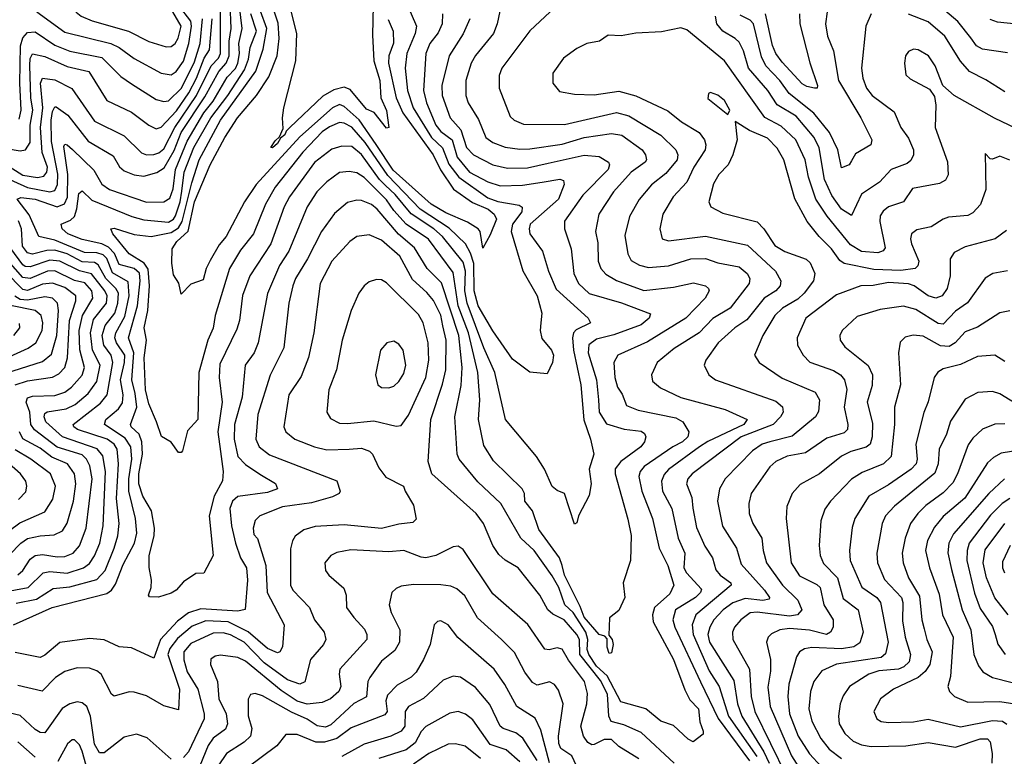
# Model space of a CAD drawing. Extents: x 1308313 to 1441400, y 959662 to 1036319.
# Tile 279 of 656: x 1347483 to 1351463, y 1003173 to 1006151. Entities that reach past the tile are written whole.
import ezdxf

# ---------------------------------------------------------------- set-up
doc = ezdxf.new("R2010")
doc.units = 0

msp = doc.modelspace()

# ---------------------------------------------------------------- linework, layer by layer
at = {"layer": '0CON10XD'}
for points in [[(1348075, 1006041.4), (1348095, 1006042.5), (1348111.4, 1006055), (1348123.9, 1006076.1), (1348135.6, 1006125), (1348082.6, 1006215), (1348078.6, 1006235), (1348084.5, 1006305), (1348077.4, 1006337.4), (1348065, 1006349.8), (1347985, 1006359.3), (1347895, 1006354.1), (1347851.4, 1006345), (1347805, 1006329), (1347765, 1006306.2), (1347717.1, 1006255), (1347703.3, 1006205), (1347711.8, 1006181.8), (1347731.5, 1006165), (1347776, 1006146), (1347922.2, 1006105), (1348005, 1006062.4), (1348075, 1006041.4)], [(1348972.3, 1006152.3), (1348992.3, 1006105), (1348993.5, 1006056.5), (1348975.2, 1006005), (1348973.2, 1005975), (1349004, 1005835), (1349030.9, 1005775), (1349154.5, 1005605), (1349183.8, 1005543.8), (1349236.7, 1005466.7), (1349312.8, 1005412.8), (1349376.1, 1005385), (1349400.5, 1005365), (1349410.8, 1005345), (1349385, 1005281.2), (1349355, 1005227.5), (1349344.4, 1005294.4), (1349336.2, 1005305), (1349292.8, 1005332.8), (1349205, 1005370.8), (1349146.7, 1005405), (1348992.3, 1005542.3), (1348923.7, 1005646.3), (1348855.7, 1005745.7), (1348795, 1005800.4), (1348775, 1005808.6), (1348746.7, 1005795), (1348615, 1005678.2), (1348438.1, 1005485), (1348391.7, 1005415), (1348317.5, 1005275), (1348288.8, 1005241.2), (1348252.5, 1005177.5), (1348236.6, 1005145), (1348225, 1005100), (1348175, 1005081.9), (1348135, 1005041.2), (1348126.4, 1005086.4), (1348105, 1005120), (1348097.3, 1005167.3), (1348099.2, 1005225), (1348117.8, 1005255), (1348163.4, 1005296.6), (1348189.5, 1005415), (1348253.4, 1005565), (1348311.6, 1005675), (1348362.7, 1005755), (1348440.6, 1005845), (1348489.3, 1005920.7), (1348523.2, 1006005), (1348531.9, 1006075), (1348527.7, 1006137.7), (1348470.3, 1006315)], [(1347385, 1005530.3), (1347515, 1005473.4), (1347605, 1005454.9), (1347625, 1005460), (1347635.5, 1005484.5), (1347636.8, 1005526.8), (1347611.9, 1005658.1), (1347609.8, 1005745), (1347615, 1005780), (1347625, 1005799.1), (1347630.9, 1005799.1), (1347676.9, 1005765), (1347759.9, 1005659.9), (1347861.2, 1005601.2), (1347885.9, 1005555.9), (1347905, 1005540), (1347945, 1005524.3), (1347985, 1005518.3), (1348037, 1005533), (1348067.4, 1005552.6), (1348107, 1005623), (1348135.5, 1005695), (1348230.9, 1005839.1), (1348287.7, 1005942.3), (1348317.8, 1005975), (1348329, 1006005), (1348329.4, 1006065), (1348338.2, 1006115), (1348333.6, 1006215)], [(1349435.4, 1006244.6), (1349412.7, 1006135), (1349398.4, 1006095), (1349325, 1006006.8), (1349307.5, 1005975), (1349286.6, 1005905), (1349285.8, 1005845), (1349295, 1005814.4), (1349337.5, 1005747.5), (1349366.9, 1005675), (1349395.2, 1005655.2), (1349445, 1005635.7), (1349505, 1005627.4), (1349545, 1005629.2), (1349675, 1005648.2), (1349765, 1005675.5), (1349875, 1005691.5), (1349916.2, 1005685), (1349998.8, 1005625), (1350012.3, 1005605), (1350016.2, 1005585), (1350011.1, 1005575), (1349955, 1005534.7), (1349882.4, 1005455), (1349824.1, 1005365), (1349810.9, 1005295), (1349819.4, 1005249.4), (1349821.6, 1005175), (1349832, 1005145), (1349851.9, 1005121.9), (1349895, 1005096.8), (1350005, 1005056.5), (1350125, 1005069.6), (1350206.9, 1005086.9), (1350255.2, 1005075.2), (1350267.3, 1005065), (1350269.1, 1005055), (1350253.8, 1005025), (1350175.7, 1004944.3), (1350020.5, 1004849.5), (1349900.5, 1004795), (1349884.7, 1004765), (1349888.4, 1004705), (1349898.8, 1004665), (1349917.9, 1004637.9), (1349935, 1004591.1), (1349982.8, 1004572.8), (1350135, 1004542.1), (1350162.7, 1004525), (1350187.5, 1004485), (1350183.3, 1004465), (1350161.3, 1004445), (1350122.8, 1004425), (1350007.2, 1004345), (1349991.2, 1004325), (1349985.7, 1004304.3), (1349997.6, 1004245), (1350040.4, 1004135), (1350067.6, 1004015), (1350103, 1003945), (1350126.8, 1003865), (1350110.3, 1003829.7), (1350048.4, 1003775), (1350040.2, 1003745), (1350043.2, 1003716.8), (1350125.3, 1003565), (1350171.6, 1003441.6), (1350191, 1003401), (1350226.2, 1003365), (1350232.1, 1003312.1), (1350245.6, 1003274.4), (1350245, 1003263.3), (1350205, 1003232), (1350185, 1003242.2), (1350125, 1003297.8), (1350075, 1003315.4), (1350013.3, 1003365), (1349913, 1003393), (1349858.1, 1003498.1), (1349815, 1003538), (1349783.1, 1003585), (1349777, 1003605), (1349779.6, 1003645), (1349770.7, 1003675), (1349720, 1003755), (1349685.9, 1003785.9), (1349662.1, 1003855), (1349635, 1003903.3), (1349562.4, 1004005), (1349508.9, 1004055), (1349428, 1004195), (1349335, 1004283.1), (1349259.2, 1004375), (1349250.7, 1004395), (1349242.1, 1004545), (1349267.2, 1004672.8), (1349271.2, 1004745), (1349257.3, 1004875), (1349187.6, 1005087.6), (1349130.2, 1005145), (1349078.9, 1005228.9), (1349014.5, 1005284.5), (1348928.4, 1005385), (1348905, 1005404.3), (1348865, 1005420), (1348845, 1005422), (1348808.1, 1005411.9), (1348755, 1005368.2), (1348702.4, 1005295), (1348646, 1005185), (1348598.1, 1005105), (1348586.7, 1005075), (1348571.4, 1005005), (1348550.5, 1004825), (1348495, 1004714.3), (1348444.8, 1004555), (1348437.7, 1004455), (1348451.1, 1004425), (1348492.6, 1004392.6), (1348765, 1004286.9), (1348778, 1004245), (1348773.8, 1004235), (1348747.9, 1004222.1), (1348662.1, 1004197.9), (1348545, 1004181.5), (1348452.9, 1004145), (1348435, 1004127.1), (1348427.1, 1004095), (1348429.6, 1004069.6), (1348444.2, 1004054.2), (1348477.2, 1003945), (1348483.4, 1003835), (1348551.5, 1003705), (1348544.5, 1003615.5), (1348535, 1003596.2), (1348525, 1003592), (1348485, 1003609.5), (1348406.9, 1003676.9), (1348325, 1003716.7), (1348235, 1003721.3), (1348180.2, 1003699.8), (1348120.6, 1003649.4), (1348090.4, 1003609.6), (1348082.1, 1003585), (1348129.3, 1003445), (1348125, 1003361.2), (1348065, 1003376.7), (1347995, 1003417.9), (1347945, 1003433.1), (1347925, 1003433.8), (1347865, 1003416.5), (1347853.8, 1003425), (1347812.7, 1003505), (1347795, 1003518.9), (1347765, 1003530), (1347715, 1003531.2), (1347665, 1003515.9), (1347627.7, 1003492.3), (1347573.1, 1003436.9), (1347475, 1003459.3)], [(1349044.2, 1006225), (1349087.1, 1006125), (1349082, 1006095), (1349047.7, 1006015), (1349041.2, 1005955), (1349050, 1005865), (1349073.8, 1005795), (1349147.2, 1005675), (1349192.5, 1005632.5), (1349217.2, 1005567.2), (1349257.4, 1005515), (1349375, 1005430.5), (1349415, 1005415.6), (1349501.1, 1005401.1), (1349513.6, 1005393.6), (1349512.7, 1005375), (1349475.2, 1005325), (1349470, 1005295), (1349516.2, 1005136.2), (1349573.9, 1005035), (1349593.8, 1004965), (1349589.3, 1004925), (1349586.8, 1004895), (1349592.9, 1004862.9), (1349632.9, 1004815), (1349640.8, 1004795), (1349636.7, 1004765), (1349615, 1004718.8), (1349545, 1004726), (1349475, 1004778.8), (1349395, 1004893.1), (1349336.5, 1004995), (1349320.1, 1005055), (1349318.4, 1005165), (1349305, 1005207.3), (1349284.2, 1005245), (1349218.5, 1005308.5), (1349102, 1005385), (1348971.1, 1005521.1), (1348879.1, 1005655), (1348825, 1005716.2), (1348795, 1005732.6), (1348775, 1005736), (1348735, 1005718.4), (1348705, 1005698.1), (1348627.5, 1005615), (1348515, 1005473.6), (1348477, 1005405), (1348427.6, 1005285), (1348375, 1005218.8), (1348330.6, 1005145), (1348272.6, 1004955), (1348265, 1004904.2), (1348243.8, 1004855), (1348207.1, 1004725), (1348202.3, 1004535), (1348160.9, 1004489.1), (1348141.2, 1004408.8), (1348135, 1004400.8), (1348125, 1004401.4), (1348095, 1004443.8), (1348055.8, 1004465.8), (1348036.4, 1004525), (1348005, 1004597.8), (1347991.5, 1004655), (1347986.1, 1004783.9), (1347995.2, 1004855.2), (1347986, 1004906), (1348000.3, 1004975), (1348007.7, 1005075), (1348002.4, 1005142.4), (1347986.7, 1005166.7), (1347924.8, 1005205), (1347858.9, 1005285), (1347850.8, 1005305), (1347865, 1005308.5), (1347945, 1005282.7), (1348014.8, 1005274.8), (1348095, 1005291.1), (1348125, 1005309.1), (1348140.1, 1005335), (1348178.3, 1005491.7), (1348208.5, 1005585), (1348294.4, 1005745), (1348437.5, 1005942.5), (1348467.3, 1006032.7), (1348481.9, 1006115), (1348455.6, 1006185)], [(1348912.1, 1006207.9), (1348908.7, 1006088.7), (1348913.8, 1005985), (1348938.7, 1005905), (1348943.2, 1005835), (1348965, 1005784.2), (1348975.6, 1005715), (1348965, 1005712), (1348915.5, 1005775.5), (1348885, 1005789.5), (1348818.7, 1005868.7), (1348795, 1005877.9), (1348752.7, 1005867.3), (1348707.9, 1005842.1), (1348575, 1005715.3), (1348559.7, 1005700.3), (1348555, 1005686.2), (1348537.3, 1005672.7), (1348525, 1005650), (1348505, 1005632.5), (1348497.5, 1005635), (1348515, 1005662), (1348533, 1005677), (1348548.1, 1005711.9), (1348545.5, 1005754.5), (1348550.8, 1005795), (1348599.7, 1005985), (1348603.5, 1006095), (1348568.4, 1006235)], [(1350753, 1006233), (1350739.7, 1006135), (1350748.6, 1006085), (1350772.7, 1006025), (1350792.8, 1005905), (1350882.8, 1005755), (1350927.8, 1005665), (1350922.9, 1005645), (1350861.2, 1005608.8), (1350845, 1005580), (1350835.4, 1005564.6), (1350805, 1005552), (1350790.2, 1005625), (1350755.6, 1005695.6), (1350692.8, 1005772.8), (1350592.5, 1005852.5), (1350555, 1005904.8), (1350498.4, 1005965), (1350481.1, 1006001.1), (1350448.3, 1006135), (1350435, 1006149.8), (1350395, 1006169.2)], [(1347425, 1005567.7), (1347495, 1005523.3), (1347555, 1005513.2), (1347580.9, 1005519.1), (1347592.7, 1005535), (1347595.3, 1005554.7), (1347573.8, 1005613.8), (1347566.7, 1005715), (1347576.8, 1005795), (1347567, 1005895), (1347575, 1005914.7), (1347625, 1005907.7), (1347693.4, 1005873.4), (1347785, 1005740.9), (1347905, 1005681.6), (1347975, 1005612.4), (1347995, 1005605.2), (1348025, 1005605.7), (1348045, 1005612.4), (1348065, 1005628.5), (1348109.8, 1005715), (1348197.9, 1005845), (1348257, 1005965), (1348286.4, 1005995), (1348293.9, 1006015), (1348294.2, 1006195)], [(1347458.1, 1003705), (1347614.4, 1003775), (1347835, 1003831.4), (1347854.3, 1003845), (1347870.7, 1003869.3), (1347901.5, 1003948.5), (1347946.4, 1004035), (1347956, 1004075), (1347951.6, 1004135), (1347923.6, 1004245), (1347923.6, 1004295), (1347936, 1004375), (1347931.9, 1004425), (1347909.7, 1004459.7), (1347825.8, 1004515), (1347831.1, 1004535), (1347881.8, 1004578.2), (1347897.8, 1004602.2), (1347901.4, 1004635), (1347889.7, 1004695), (1347906.5, 1004765), (1347907.4, 1004795), (1347873.7, 1004845), (1347867.4, 1004865), (1347870.9, 1004885), (1347908.4, 1004951.6), (1347926, 1005035), (1347922, 1005092), (1347857.8, 1005127.8), (1347835.5, 1005185.5), (1347820.9, 1005200.9), (1347795, 1005208.5), (1347745, 1005210.6), (1347625, 1005259.8), (1347559.6, 1005275), (1347521.7, 1005361.7), (1347473.3, 1005425), (1347488.1, 1005431.9), (1347545.3, 1005425.3), (1347635, 1005395.1), (1347663.5, 1005406.5), (1347675.8, 1005434.2), (1347677.6, 1005525), (1347661.5, 1005638.5), (1347665, 1005647.3), (1347675, 1005645.3), (1347696.3, 1005626.3), (1347782.2, 1005542.2), (1347815, 1005486.6), (1347846.2, 1005465), (1347995, 1005413.5), (1348065.2, 1005414.8), (1348089.7, 1005430.3), (1348103.2, 1005466.8), (1348113, 1005545), (1348160.1, 1005659.9), (1348227.2, 1005775), (1348265, 1005821.2), (1348321.7, 1005918.3), (1348355, 1005954.5), (1348364, 1005975), (1348371.1, 1006015), (1348369, 1006055), (1348381.6, 1006115), (1348371.6, 1006205)], [(1347552.7, 1006182.7), (1347665, 1006101), (1347850.9, 1006055), (1347885, 1006038.6), (1347945, 1005993.8), (1348055, 1005935.3), (1348095, 1005927.6), (1348115, 1005941.4), (1348145, 1005984.1), (1348165.9, 1006055), (1348177.8, 1006125), (1348174.2, 1006145), (1348125, 1006209.3)], [(1349191.6, 1006175), (1349190.8, 1006135), (1349175, 1006098.5), (1349140.9, 1006055), (1349124.4, 1006015), (1349115.5, 1005865), (1349127, 1005815), (1349164.9, 1005725), (1349185, 1005698.9), (1349230.9, 1005665), (1349251.1, 1005595), (1349300.4, 1005535), (1349375, 1005496.2), (1349425, 1005480), (1349515, 1005482.2), (1349595, 1005494), (1349665.8, 1005505.8), (1349680.9, 1005500.9), (1349683.6, 1005485), (1349661, 1005425), (1349546.6, 1005325), (1349541.6, 1005305), (1349545.5, 1005285.5), (1349595.9, 1005215), (1349620, 1005135), (1349651.3, 1005061.4), (1349781.1, 1004945), (1349790.6, 1004925), (1349732.8, 1004897.2), (1349721.6, 1004885), (1349717.5, 1004865), (1349721.5, 1004815), (1349750.8, 1004675), (1349763.1, 1004533.1), (1349790.5, 1004455), (1349803.6, 1004395), (1349784.5, 1004334.5), (1349793.1, 1004275), (1349785, 1004227.5), (1349741.9, 1004145), (1349735, 1004116.7), (1349725, 1004112), (1349685.6, 1004235.6), (1349655, 1004248.1), (1349635, 1004264.4), (1349604.3, 1004334.3), (1349572.3, 1004385), (1349447.1, 1004535), (1349404, 1004725), (1349359.4, 1004825), (1349291.1, 1005005), (1349282.1, 1005055), (1349285.1, 1005135.1), (1349275, 1005170.7), (1349192.1, 1005275), (1349157.4, 1005305), (1349065.7, 1005365.7), (1349000.1, 1005445), (1348961.3, 1005481.3), (1348937.5, 1005505), (1348865, 1005605.9), (1348825, 1005638), (1348785, 1005640.5), (1348745, 1005628.1), (1348675, 1005573.3), (1348573.5, 1005435), (1348551.7, 1005395), (1348497.8, 1005245), (1348413.7, 1005116.3), (1348384.1, 1005035.9), (1348370.7, 1004935), (1348360.3, 1004899.7), (1348291.7, 1004758.3), (1348288.8, 1004705), (1348301.7, 1004605), (1348284.3, 1004485), (1348293.9, 1004406.1), (1348305.3, 1004324.7), (1348303.3, 1004286.7), (1348269.5, 1004225), (1348249.4, 1004145), (1348265.4, 1003984.6), (1348226.6, 1003913.4), (1348195, 1003912), (1348145, 1003878.1), (1348115.6, 1003845), (1348095, 1003832.9), (1348043.4, 1003816.6), (1348008, 1003818), (1348003.8, 1003825), (1348014.3, 1003855), (1348015.7, 1003885), (1348005.9, 1003935.9), (1348005.6, 1003985), (1348026.1, 1004063.9), (1348028, 1004095), (1348015.2, 1004165), (1347980.1, 1004225), (1347964.3, 1004275), (1347964.5, 1004315), (1347979.7, 1004395), (1347976.4, 1004445), (1347965.5, 1004475.5), (1347933.6, 1004505), (1347930.3, 1004515), (1347955.9, 1004585), (1347949.5, 1004639.5), (1347935.6, 1004695), (1347944.8, 1004804.8), (1347923.3, 1004865), (1347959.1, 1004995), (1347969.7, 1005095), (1347966.5, 1005126.5), (1347946.2, 1005145), (1347885, 1005162.1), (1347866, 1005206), (1347841.5, 1005231.5), (1347815, 1005244.5), (1347735, 1005263.2), (1347677.8, 1005285), (1347654.1, 1005305), (1347651.1, 1005325), (1347688.9, 1005341.1), (1347704, 1005356), (1347714.1, 1005385.9), (1347722.1, 1005447.9), (1347735, 1005458.7), (1347775, 1005421.4), (1347936.5, 1005355), (1347985, 1005341.9), (1348085, 1005332.6), (1348105, 1005344.4), (1348112.3, 1005357.7), (1348132.2, 1005415), (1348138.1, 1005458.1), (1348147.2, 1005535), (1348187.4, 1005635), (1348255.7, 1005755), (1348324, 1005845), (1348391.4, 1005948.6), (1348408.1, 1005991.9), (1348415, 1006038.5), (1348440.2, 1006105), (1348416.8, 1006175)], [(1349627.3, 1006182.7), (1349545, 1006105.6), (1349432.1, 1005955), (1349420.8, 1005925), (1349420.4, 1005875), (1349465, 1005760), (1349481.4, 1005745), (1349519.4, 1005729.4), (1349685, 1005727.5), (1349895, 1005775.7), (1349945, 1005762.4), (1350075, 1005684.7), (1350135.6, 1005625.6), (1350143.5, 1005605), (1350140.8, 1005585), (1350095, 1005530), (1350037.1, 1005482.9), (1349986.2, 1005423.8), (1349947.8, 1005355), (1349928.8, 1005278.8), (1349941.6, 1005205), (1349955, 1005177.8), (1349988.5, 1005158.5), (1350025, 1005150), (1350105, 1005156.1), (1350195.2, 1005184.8), (1350255, 1005186.2), (1350305, 1005168.4), (1350391.4, 1005151.4), (1350423.1, 1005125), (1350434, 1005105), (1350430.8, 1005085), (1350354, 1004985), (1350285, 1004943.7), (1350229.4, 1004885), (1350128, 1004822), (1350059.6, 1004765), (1350037.1, 1004715), (1350040.3, 1004690.3), (1350073.4, 1004663.4), (1350155, 1004623.2), (1350335, 1004575.8), (1350423.1, 1004535), (1350409.7, 1004515), (1350263.7, 1004446.3), (1350231, 1004425), (1350105, 1004332.7), (1350087.3, 1004312.7), (1350076.6, 1004285), (1350081.4, 1004245), (1350118.4, 1004175), (1350144.8, 1004054.8), (1350170.8, 1003995), (1350166.9, 1003935), (1350178.4, 1003915), (1350239, 1003849), (1350234.8, 1003835), (1350214.3, 1003815), (1350134.3, 1003765), (1350123.3, 1003725), (1350130.7, 1003695), (1350234.4, 1003474.4), (1350306, 1003326), (1350432.7, 1003155)], [(1350924.6, 1006175.4), (1350903.5, 1006125), (1350886.1, 1005955), (1350890.9, 1005915), (1350906.1, 1005875), (1350928.5, 1005845), (1351018.1, 1005778.1), (1351044, 1005715), (1351075, 1005672.7), (1351095.9, 1005625), (1351095.9, 1005605), (1351085, 1005581.8), (1351069.7, 1005570.3), (1351005, 1005545.9), (1350957.9, 1005495), (1350885, 1005445.4), (1350845, 1005360), (1350805, 1005384.7), (1350765, 1005440.4), (1350735.8, 1005505), (1350713.7, 1005633.7), (1350693.5, 1005675), (1350620.9, 1005760.9), (1350545, 1005807.6), (1350506.2, 1005865), (1350428.8, 1005955), (1350408.8, 1006025), (1350390.4, 1006060.4), (1350375, 1006075.8), (1350324.6, 1006105), (1350300.5, 1006135), (1350295.2, 1006165)], [(1350635.2, 1006175), (1350635.7, 1006135), (1350676.7, 1005976.7), (1350708.2, 1005885), (1350705.8, 1005875), (1350696, 1005874), (1350665, 1005881), (1350645, 1005892.5), (1350565, 1005979.4), (1350539.2, 1006015), (1350526.2, 1006046.2), (1350497.4, 1006175)], [(1351465, 1005859.3), (1351388.5, 1005908.5), (1351322.1, 1005942.1), (1351285, 1005983.8), (1351222.5, 1006085), (1351155, 1006142.3), (1351075, 1006173)], [(1351475, 1006016.8), (1351375, 1006031.4), (1351350, 1006045), (1351327.6, 1006077.6), (1351275, 1006144.2), (1351205, 1006202.9)], [(1347365, 1005641.8), (1347485, 1005621.3), (1347506.2, 1005625), (1347525.2, 1005655), (1347525.9, 1005725), (1347536.6, 1005785), (1347527.8, 1005835), (1347523.9, 1005966.1), (1347525.2, 1005994.8), (1347535, 1006012.7), (1347585, 1006001.9), (1347675, 1005961.4), (1347762.2, 1005942.2), (1347835.4, 1005825), (1347935, 1005777.6), (1348005, 1005724.7), (1348035, 1005710.6), (1348055, 1005716.5), (1348117.3, 1005782.7), (1348166.6, 1005855), (1348198, 1005915), (1348228, 1005995), (1348250, 1006030), (1348261.1, 1006155)], [(1349302.7, 1006155), (1349275.8, 1006094.2), (1349218.4, 1006005), (1349188.7, 1005885), (1349190, 1005845), (1349222.9, 1005755), (1349266.2, 1005706.2), (1349289.2, 1005635), (1349317.1, 1005605), (1349395, 1005564.3), (1349455, 1005550.7), (1349535, 1005552.5), (1349618.5, 1005571.5), (1349765, 1005603.5), (1349825, 1005597.5), (1349862.5, 1005575), (1349866.7, 1005565), (1349861.8, 1005545), (1349758.5, 1005441.5), (1349685, 1005336.2), (1349684.6, 1005305), (1349711.9, 1005225), (1349722.3, 1005125), (1349741.7, 1005085), (1349785, 1005043.9), (1349915, 1005006.1), (1350032.5, 1004962.5), (1350026.7, 1004945), (1349995, 1004918.2), (1349885, 1004877.7), (1349815, 1004859.8), (1349783.1, 1004836.9), (1349780.7, 1004805), (1349813.9, 1004695), (1349822.4, 1004615), (1349825.6, 1004565), (1349855, 1004517.1), (1349925.8, 1004495.8), (1349995, 1004487.8), (1350008.3, 1004478.3), (1350013.1, 1004465), (1350008.9, 1004445), (1349994, 1004425), (1349912.8, 1004365), (1349889.3, 1004335), (1349890, 1004315), (1349941.5, 1004131.5), (1349954.3, 1004065.7), (1349951.4, 1003965), (1349922.2, 1003875), (1349928.5, 1003815), (1349905, 1003763.3), (1349867.3, 1003732.7), (1349863.6, 1003663.6), (1349877.5, 1003645), (1349882.1, 1003625), (1349875, 1003591.2), (1349865, 1003588.8), (1349857.5, 1003615), (1349857.7, 1003647.7), (1349848.3, 1003658.3), (1349825, 1003665.7), (1349765, 1003735.7), (1349748.9, 1003778.9), (1349684.5, 1003905), (1349676.2, 1003945), (1349664.5, 1003975), (1349580.6, 1004090.6), (1349555.2, 1004165), (1349524.8, 1004205), (1349523.2, 1004235), (1349513.8, 1004255), (1349398, 1004368), (1349359.5, 1004429.5), (1349337.3, 1004535), (1349343.2, 1004615), (1349334.2, 1004725), (1349297, 1004885), (1349254.9, 1004995), (1349235, 1005129.6), (1349135, 1005264.4), (1349045, 1005324.8), (1348995, 1005380.2), (1348965, 1005422.3), (1348875, 1005512.6), (1348845, 1005531.6), (1348815, 1005537.9), (1348775, 1005534), (1348724.2, 1005495.8), (1348684.1, 1005455), (1348645.5, 1005394.5), (1348571.1, 1005215), (1348532.7, 1005157.3), (1348485.2, 1005044.8), (1348447.3, 1004845), (1348430.6, 1004805), (1348394.7, 1004755), (1348382.2, 1004625), (1348351.2, 1004515), (1348350, 1004455), (1348364.8, 1004385), (1348395, 1004352.3), (1348454.2, 1004314.2), (1348516.2, 1004276.2), (1348525.6, 1004255), (1348485, 1004239.1), (1348365, 1004223.1), (1348343.3, 1004205), (1348332.5, 1004175), (1348338.5, 1004105), (1348355.6, 1004035), (1348375.2, 1003975), (1348399.4, 1003935), (1348403.3, 1003885), (1348393.7, 1003766.3), (1348365, 1003759.3), (1348215, 1003768.9), (1348165, 1003753.1), (1348120.5, 1003719.5), (1348051.5, 1003645), (1348025, 1003570.5), (1347935, 1003612.2), (1347885, 1003615.3), (1347824.2, 1003644.2), (1347765, 1003649.2), (1347645, 1003632.9), (1347585, 1003581.5), (1347565, 1003572.3), (1347465, 1003593.1)], [(1347480.8, 1005749.2), (1347489.3, 1005785), (1347484, 1005895), (1347486.2, 1006045), (1347495, 1006077.6), (1347515, 1006100), (1347545, 1006101.7), (1347625, 1006047.8), (1347685, 1006023.8), (1347815, 1005997.9), (1347891.1, 1005921.1), (1347935, 1005892.5), (1348035, 1005828.6), (1348065, 1005820), (1348085, 1005823.1), (1348136.4, 1005875), (1348189.1, 1005980.9), (1348212.8, 1006055), (1348222, 1006155)], [(1351513, 1006133), (1351435, 1006141.8), (1351405, 1006151.3)], [(1351510.8, 1005710.7), (1351422.7, 1005752.7), (1351260, 1005845), (1351214.5, 1005884.5), (1351183.6, 1005965), (1351156.7, 1006005), (1351115, 1006029.4), (1351095, 1006031.4), (1351075, 1006022), (1351063.1, 1006005), (1351058.9, 1005975), (1351065, 1005928.8), (1351082.6, 1005912.6), (1351160, 1005870), (1351180, 1005840), (1351186.4, 1005805), (1351183.8, 1005715), (1351233.4, 1005576.6), (1351236, 1005524), (1351225, 1005501.9), (1351201.1, 1005488.9), (1351091, 1005469), (1351054.8, 1005415.2), (1350995.2, 1005394.8), (1350972.5, 1005377.5), (1350961.2, 1005358.8), (1350958.9, 1005335), (1350980.7, 1005229.3), (1350973.7, 1005216.3), (1350951.8, 1005208.2), (1350885, 1005213.5), (1350841.3, 1005241.3), (1350747.2, 1005357.2), (1350700.3, 1005425), (1350671.1, 1005515), (1350658.3, 1005585), (1350619.5, 1005665), (1350561.4, 1005721.4), (1350495, 1005756.2), (1350331.6, 1005985), (1350180.1, 1006110.1), (1350155, 1006118.5), (1350077.6, 1006102.4), (1349973.6, 1006096.4), (1349914.7, 1006085.3), (1349861.2, 1006088.8), (1349826, 1006064), (1349775.4, 1006054.6), (1349735.4, 1006034.6), (1349680.8, 1005995), (1349638, 1005935), (1349638, 1005895), (1349665, 1005861.4), (1349725, 1005849.6), (1349805, 1005846.8), (1349905, 1005862.8), (1349973.9, 1005843.9), (1350102.1, 1005782.1), (1350158.5, 1005738.5), (1350229.1, 1005695), (1350250.7, 1005665), (1350256.5, 1005645), (1350253.3, 1005625), (1350208.3, 1005555), (1350180, 1005495), (1350124.7, 1005435), (1350082.9, 1005365), (1350070.9, 1005305), (1350080, 1005265), (1350105, 1005256.8), (1350255, 1005276.3), (1350425, 1005240.2), (1350537.9, 1005135), (1350559.7, 1005095), (1350557.2, 1005075), (1350538.9, 1005055), (1350492.4, 1005025), (1350421.8, 1004938.2), (1350373.9, 1004906.1), (1350306.4, 1004845), (1350256.7, 1004775), (1350250, 1004755), (1350268.1, 1004715), (1350295.3, 1004695.3), (1350539, 1004609), (1350565.8, 1004585.8), (1350568.9, 1004565), (1350558.7, 1004545), (1350528.4, 1004515), (1350398.8, 1004465), (1350200.7, 1004315), (1350184.1, 1004295), (1350177.8, 1004275), (1350199.2, 1004219.2), (1350203.8, 1004176.2), (1350218.5, 1004098.5), (1350252.3, 1004022.3), (1350283.1, 1003975), (1350297, 1003927), (1350314.5, 1003905), (1350357.1, 1003875), (1350359.1, 1003865), (1350215.2, 1003745), (1350200.5, 1003705), (1350205.5, 1003665), (1350269.1, 1003519.1), (1350310.2, 1003455), (1350348.4, 1003335), (1350462.2, 1003172.2)], [(1350345, 1005767.5), (1350353.3, 1005785), (1350331.2, 1005825), (1350305, 1005845.8), (1350275, 1005856.2), (1350267, 1005853), (1350265, 1005832.5), (1350345, 1005767.5)], [(1351485, 1005583.5), (1351445, 1005599.6), (1351415, 1005587.1), (1351405, 1005589.2), (1351385, 1005610), (1351388.2, 1005465), (1351366.1, 1005403.9), (1351335, 1005370.9), (1351315, 1005359.2), (1351237.5, 1005352.5), (1351216, 1005345), (1351166.6, 1005313.4), (1351108.8, 1005301.2), (1351087.3, 1005285), (1351083.1, 1005265), (1351087.3, 1005245), (1351117.3, 1005175), (1351113.6, 1005156.4), (1351101.9, 1005145), (1351045, 1005137.4), (1350935, 1005140.6), (1350815.2, 1005165.2), (1350798.3, 1005178.3), (1350764.5, 1005225), (1350714.4, 1005274.4), (1350665.5, 1005335.5), (1350616.3, 1005426.3), (1350572.1, 1005585), (1350545, 1005631.8), (1350505, 1005672.1), (1350432.7, 1005702.7), (1350375, 1005740), (1350382.3, 1005665), (1350365.5, 1005605.5), (1350346.1, 1005565), (1350308.9, 1005525), (1350287.9, 1005487.9), (1350267.8, 1005415), (1350277.1, 1005395), (1350325, 1005369.3), (1350464, 1005334), (1350490.6, 1005305), (1350535, 1005238.4), (1350575, 1005213.6), (1350662.4, 1005182.4), (1350677.8, 1005167.8), (1350697.5, 1005125), (1350690.9, 1005095), (1350653.6, 1005045), (1350628.1, 1005021.9), (1350566, 1004985), (1350535.8, 1004955), (1350486.1, 1004875), (1350452.7, 1004795), (1350471.4, 1004765), (1350565, 1004702.4), (1350697.8, 1004645), (1350716.1, 1004615), (1350712.3, 1004567.7), (1350699.6, 1004545), (1350605, 1004466.8), (1350515.6, 1004445), (1350484.5, 1004435), (1350445, 1004408.4), (1350334, 1004295), (1350310.9, 1004255), (1350303.1, 1004205), (1350323.6, 1004103.6), (1350379.7, 1004015), (1350399.5, 1003949.5), (1350493.7, 1003845), (1350513.6, 1003815), (1350511.7, 1003808.3), (1350486.6, 1003803.4), (1350415, 1003811.3), (1350365, 1003793.8), (1350325.7, 1003765), (1350288.7, 1003725), (1350272.4, 1003695), (1350264.8, 1003665), (1350271.5, 1003635), (1350369.4, 1003479.4), (1350384.9, 1003385), (1350401.9, 1003335), (1350491.3, 1003191.3)], [(1347468.2, 1003791.8), (1347551.5, 1003808.5), (1347618.4, 1003851.6), (1347685, 1003858.3), (1347795, 1003888.4), (1347828, 1003925), (1347864.8, 1004015), (1347879.2, 1004065), (1347884.8, 1004115), (1347873.9, 1004215), (1347882.8, 1004355), (1347876.4, 1004415), (1347864.1, 1004435), (1347837, 1004455), (1347716.9, 1004495), (1347701.5, 1004505), (1347698.9, 1004515), (1347809.5, 1004600.5), (1347837.1, 1004635), (1347859.9, 1004765), (1347852.1, 1004795), (1347822.6, 1004835), (1347816.5, 1004875), (1347828.3, 1004915), (1347867.4, 1004965), (1347879.7, 1005005), (1347882.8, 1005045), (1347871.1, 1005065), (1347831.7, 1005105), (1347800.4, 1005160.4), (1347785, 1005169.9), (1347735, 1005172.7), (1347674.5, 1005204.5), (1347625, 1005218.8), (1347592, 1005218), (1347535, 1005203.5), (1347515, 1005209.1), (1347494.9, 1005235), (1347490, 1005305), (1347477.7, 1005337.7)], [(1351470.9, 1005299.1), (1351425.3, 1005264.7), (1351305, 1005233.1), (1351260.4, 1005209.6), (1351244.4, 1005185), (1351244.3, 1005115), (1351231.6, 1005065), (1351211.8, 1005035), (1351185.4, 1005025.4), (1351154.4, 1005035), (1351098.7, 1005075), (1351075, 1005083.1), (1350995, 1005089.1), (1350933.1, 1005076.9), (1350883.3, 1005075), (1350785, 1005039.1), (1350661.1, 1004945), (1350625.4, 1004865), (1350627.1, 1004835), (1350649.1, 1004795), (1350676.6, 1004766.6), (1350772.6, 1004732.6), (1350800, 1004715), (1350817.1, 1004695), (1350826.7, 1004656.7), (1350814.8, 1004585), (1350830.6, 1004515), (1350829.3, 1004495), (1350815, 1004481.2), (1350745, 1004460), (1350659.5, 1004400.5), (1350585, 1004386.6), (1350539.1, 1004365), (1350515, 1004343.8), (1350439.6, 1004235), (1350429.6, 1004195), (1350431.8, 1004155), (1350446.2, 1004115), (1350482.7, 1004055), (1350487.5, 1004005), (1350501.7, 1003955), (1350566.5, 1003865), (1350628.6, 1003805), (1350644.6, 1003765), (1350626.9, 1003745), (1350595, 1003739.5), (1350463.9, 1003756.1), (1350435, 1003752.9), (1350398, 1003725), (1350372.2, 1003695), (1350364.7, 1003675), (1350365.9, 1003645), (1350433, 1003525), (1350439.5, 1003415), (1350454.8, 1003355), (1350580.6, 1003095)], [(1350128.1, 1003145), (1349995, 1003269.5), (1349925, 1003300.9), (1349874, 1003314), (1349864.7, 1003335), (1349859.2, 1003425), (1349830.2, 1003480.2), (1349747.5, 1003585), (1349745.5, 1003645), (1349735, 1003666.3), (1349683.3, 1003725), (1349637.7, 1003747.7), (1349617.4, 1003765), (1349585, 1003824.6), (1349497.8, 1003935), (1349445, 1003966.4), (1349419.7, 1003989.7), (1349395.9, 1004025), (1349357.8, 1004115), (1349328.5, 1004155), (1349149.2, 1004315), (1349134.2, 1004365), (1349144.3, 1004535), (1349192, 1004678), (1349204.8, 1004735.2), (1349207, 1004855), (1349193.9, 1004913.9), (1349185, 1004956.2), (1349155, 1005015.9), (1349128.9, 1005048.9), (1349071.1, 1005101.1), (1349019.8, 1005195), (1348945, 1005259.2), (1348895, 1005282), (1348845, 1005274.6), (1348817.3, 1005255), (1348745, 1005175.6), (1348697.8, 1005085), (1348671.8, 1004885), (1348650.3, 1004785), (1348621, 1004709), (1348571.2, 1004635), (1348551.1, 1004505), (1348558.2, 1004485), (1348595, 1004456), (1348675, 1004424.3), (1348725, 1004412.5), (1348815.3, 1004415.3), (1348865, 1004419.1), (1348896.8, 1004406.8), (1348909.6, 1004395), (1348935, 1004340), (1348962.2, 1004302.2), (1349034.4, 1004265), (1349040.5, 1004245), (1349075, 1004188.8), (1349085, 1004132.5), (1349071.8, 1004118.2), (1349015, 1004111.8), (1348945, 1004094.3), (1348795, 1004109.3), (1348677.6, 1004102.4), (1348631.3, 1004088.7), (1348596.7, 1004063.3), (1348585.4, 1004044.6), (1348578.1, 1004011.9), (1348577.2, 1003865), (1348587.1, 1003845), (1348654.3, 1003774.3), (1348675, 1003725.5), (1348713.8, 1003675), (1348720.4, 1003645), (1348710.5, 1003625), (1348658.5, 1003565), (1348636, 1003474), (1348614.7, 1003465.3), (1348565, 1003482), (1348471.7, 1003551.7), (1348390, 1003635), (1348335, 1003664.5), (1348305, 1003672.4), (1348265, 1003670.5), (1348175, 1003628.8), (1348146.9, 1003595), (1348146.5, 1003563.5), (1348159.8, 1003515), (1348202.6, 1003445), (1348229.1, 1003345), (1348228.3, 1003325), (1348165, 1003191.3), (1348145, 1003168.5)], [(1347785.8, 1003984.2), (1347806.4, 1004035), (1347820.6, 1004105), (1347829.9, 1004325), (1347818.4, 1004388.4), (1347796, 1004416), (1347655.4, 1004465.4), (1347589.1, 1004525), (1347581.2, 1004545), (1347585, 1004559.1), (1347593.9, 1004566.1), (1347671.4, 1004578.6), (1347706.8, 1004595), (1347759.6, 1004640.4), (1347795, 1004688.2), (1347808.6, 1004755), (1347777.2, 1004815), (1347769.3, 1004885), (1347781.1, 1004938.9), (1347833.6, 1005005), (1347836.8, 1005035), (1347827.5, 1005055), (1347773.5, 1005123.5), (1347725, 1005135.3), (1347645, 1005174.7), (1347605, 1005179.2), (1347525, 1005152.7), (1347505, 1005153.7), (1347495, 1005160.6), (1347446.7, 1005226.7)], [(1347475, 1003907.5), (1347495, 1003924.7), (1347525, 1003970), (1347545, 1003984.4), (1347575, 1003988.8), (1347635, 1003979.2), (1347665, 1003980.8), (1347698.9, 1003995), (1347725, 1004023.8), (1347751.9, 1004095), (1347775.7, 1004295), (1347766.9, 1004346.9), (1347753.2, 1004375), (1347735, 1004391.5), (1347635, 1004422.9), (1347542.7, 1004492.7), (1347528.6, 1004515), (1347524.4, 1004565), (1347508.7, 1004605), (1347515, 1004621.8), (1347535, 1004629.7), (1347625, 1004632.3), (1347665, 1004644.8), (1347692.7, 1004665), (1347735, 1004714.1), (1347744.8, 1004745), (1347726.4, 1004816.4), (1347722.7, 1004895), (1347736.9, 1004955), (1347779, 1005025), (1347775.1, 1005055), (1347746.8, 1005086.8), (1347705, 1005097), (1347625, 1005136.4), (1347595, 1005135.1), (1347525, 1005104.6), (1347495, 1005109.2), (1347436.1, 1005176.1)], [(1351475, 1005136.1), (1351416.2, 1005125), (1351385, 1005106.5), (1351313.8, 1005006.2), (1351265, 1004973.3), (1351215, 1004920), (1351195, 1004922.5), (1351105, 1004979.1), (1351055, 1004993.3), (1350960.7, 1004979.3), (1350868.6, 1004951.4), (1350807.7, 1004895), (1350798.2, 1004875), (1350799.5, 1004855), (1350818.7, 1004828.7), (1350912.5, 1004752.5), (1350930.3, 1004715), (1350928.3, 1004671.7), (1350907.9, 1004605), (1350930.6, 1004520.6), (1350928.7, 1004465), (1350920, 1004435), (1350905, 1004422.5), (1350842.9, 1004405), (1350805, 1004386.4), (1350715.2, 1004314.8), (1350637.8, 1004272.2), (1350605.4, 1004235), (1350583.7, 1004183.7), (1350581.1, 1004135), (1350601.1, 1003955), (1350635, 1003902.9), (1350705, 1003867.6), (1350718.4, 1003855), (1350733.2, 1003785), (1350771.6, 1003725), (1350770.8, 1003695), (1350760.4, 1003675), (1350744.2, 1003665.7), (1350675, 1003682.6), (1350595, 1003690.2), (1350555.8, 1003685), (1350521.4, 1003668.6), (1350507.9, 1003655), (1350501.1, 1003635), (1350518, 1003565), (1350517.9, 1003517.9), (1350507.4, 1003452.6), (1350516.7, 1003375), (1350602.4, 1003175), (1350630.7, 1003130.7)], [(1347464.7, 1004675.3), (1347515, 1004691.1), (1347615, 1004705.6), (1347641.2, 1004718.8), (1347664.9, 1004745.1), (1347676.2, 1004783.8), (1347684.3, 1004935.7), (1347709.2, 1005015), (1347709.6, 1005035), (1347665, 1005068.8), (1347615, 1005085.9), (1347575, 1005081.8), (1347515, 1005056), (1347495, 1005059.8), (1347425, 1005132.1)], [(1349005, 1004508.2), (1349025, 1004510.6), (1349055, 1004551.9), (1349124.8, 1004705), (1349137, 1004775), (1349134, 1004845), (1349113.7, 1004925), (1349095, 1004958.9), (1348965, 1005087.8), (1348945, 1005098.9), (1348925, 1005101.1), (1348895, 1005091.9), (1348875.4, 1005074.6), (1348853.5, 1005045), (1348822.3, 1004975), (1348786.7, 1004855), (1348764, 1004735), (1348732, 1004655), (1348724.5, 1004564.5), (1348738.8, 1004538.8), (1348775, 1004520), (1348808, 1004518), (1348915, 1004529.7), (1349005, 1004508.2)], [(1347427.2, 1004722.8), (1347575, 1004769.4), (1347611.5, 1004798.5), (1347632.7, 1004875), (1347640.3, 1004975), (1347635.2, 1005005), (1347615.6, 1005025.6), (1347585, 1005030.8), (1347515, 1005017.8), (1347485, 1005020.6), (1347463.8, 1005033.8)], [(1347395, 1004767.7), (1347517.2, 1004822.8), (1347548.2, 1004845), (1347573.7, 1004895), (1347576.3, 1004926.3), (1347569.5, 1004955), (1347545.9, 1004975.9), (1347445.4, 1004995.4)], [(1351485, 1004974.3), (1351445, 1004965.5), (1351355, 1004908.4), (1351305, 1004888.8), (1351264.7, 1004845), (1351239.7, 1004830.3), (1351205, 1004833.3), (1351135, 1004872.4), (1351094.7, 1004875.3), (1351061.7, 1004868.3), (1351042.3, 1004847.7), (1351034.5, 1004805), (1351043.3, 1004675), (1351018.2, 1004585), (1351019.2, 1004515), (1351005.8, 1004385), (1350975, 1004355.8), (1350888.8, 1004321.2), (1350845, 1004293.8), (1350760.4, 1004205)], [(1347459.3, 1004875), (1347483.6, 1004905), (1347482.6, 1004922.6)], [(1348975, 1004663.3), (1348995, 1004670), (1349015, 1004688.6), (1349035, 1004720.8), (1349043.8, 1004755), (1349033.1, 1004815), (1349015, 1004840), (1348995, 1004852), (1348966.7, 1004845), (1348941.4, 1004815), (1348921.1, 1004715), (1348930, 1004675), (1348945, 1004664.4), (1348975, 1004663.3)], [(1351465, 1004768.8), (1351425, 1004795.4), (1351355, 1004789.3), (1351285, 1004756.8), (1351215, 1004739.1), (1351194.3, 1004725.7), (1351179.6, 1004705), (1351155, 1004606), (1351137.4, 1004562.6), (1351105.7, 1004435), (1351111.1, 1004375), (1351105.8, 1004355), (1351086, 1004334), (1350995, 1004270.3), (1350915, 1004224.6), (1350858, 1004135), (1350847.6, 1004097.6), (1350836.4, 1004005), (1350840, 1003965), (1350886.5, 1003856.5), (1350947.8, 1003815), (1350962.3, 1003795), (1350992.8, 1003635), (1350982.3, 1003587.7), (1350965, 1003573), (1350784.5, 1003545.5), (1350725, 1003518.2), (1350692.5, 1003475), (1350679.6, 1003435), (1350672.6, 1003365), (1350684.7, 1003315), (1350720.5, 1003245), (1350755, 1003202.4), (1350805, 1003164.8)], [(1351545, 1004577.2), (1351445, 1004638.2), (1351415, 1004647.7), (1351356, 1004644), (1351305, 1004616.7), (1351245, 1004528.6), (1351229.5, 1004475), (1351199.2, 1004415), (1351195.2, 1004355), (1351181.5, 1004318.5), (1351019.1, 1004185), (1350982.9, 1004145), (1350968.8, 1004115), (1350947.8, 1003995), (1350950.3, 1003955), (1350978.6, 1003888.6), (1351047.6, 1003815), (1351053, 1003795), (1351051.3, 1003721.3), (1351061.6, 1003655), (1351083.4, 1003585), (1351078.6, 1003555), (1351057.2, 1003535), (1351035, 1003524.9), (1350955, 1003518.6), (1350914.5, 1003505), (1350836.4, 1003455), (1350811.7, 1003418.3), (1350799.1, 1003385), (1350792, 1003335), (1350794.7, 1003305), (1350818.7, 1003265), (1350852.1, 1003235), (1350885, 1003220), (1350925, 1003212.6), (1351065, 1003215.7), (1351155, 1003228.7), (1351265, 1003209.6), (1351365, 1003243.3), (1351395, 1003244), (1351405, 1003231.1), (1351414, 1003184), (1351412.1, 1003145)], [(1351465, 1004516.9), (1351424.2, 1004515.8), (1351375, 1004496.2), (1351335, 1004458.8), (1351317, 1004433), (1351274, 1004315), (1351255, 1004279.3), (1351215, 1004238.6), (1351145, 1004186.8), (1351112.5, 1004155), (1351084.2, 1004115), (1351061.4, 1004055), (1351050.5, 1003995), (1351053.3, 1003955), (1351074.8, 1003895), (1351120.2, 1003820.2), (1351129.8, 1003725), (1351139.1, 1003689.1), (1351149.5, 1003645), (1351171.6, 1003595), (1351162.2, 1003545), (1351143.3, 1003516.7), (1351115, 1003491.9), (1351014.4, 1003445), (1350962.5, 1003405), (1350935.6, 1003355), (1350946.9, 1003325), (1350965, 1003313.8), (1350995, 1003310.4), (1351095, 1003311.9), (1351155, 1003323.4), (1351285, 1003291.7), (1351415, 1003317.9), (1351455.8, 1003315.8), (1351472.5, 1003302.5)], [(1347442.1, 1003987.9), (1347487.4, 1004035), (1347515, 1004053.6), (1347565, 1004064.8), (1347621.8, 1004068.2), (1347656, 1004085), (1347674.4, 1004115.6), (1347700.2, 1004205), (1347710.3, 1004275), (1347704, 1004315), (1347676, 1004356), (1347612.6, 1004382.6), (1347565, 1004418.4), (1347496.2, 1004456.2), (1347481.6, 1004485)], [(1347399.2, 1004055), (1347483.3, 1004116.7), (1347585, 1004161.2), (1347616.9, 1004213.1), (1347627.3, 1004265), (1347608, 1004315), (1347527.5, 1004375), (1347465, 1004412.1)], [(1347478.6, 1004211.4), (1347507.3, 1004242.7), (1347512, 1004265), (1347507.2, 1004285), (1347485.5, 1004315.5), (1347407.3, 1004385)], [(1351525, 1004411.3), (1351450.6, 1004399.4), (1351418.5, 1004381.5), (1351395, 1004359.2), (1351302.9, 1004217.1), (1351215, 1004143.3), (1351180.3, 1004099.7), (1351152.1, 1004045), (1351144.8, 1004005), (1351160.2, 1003935), (1351198.8, 1003828.8), (1351213, 1003745), (1351256.6, 1003655), (1351244.7, 1003495.3), (1351234.5, 1003455), (1351240.6, 1003435), (1351260.8, 1003415), (1351315, 1003391.4), (1351445, 1003394.4), (1351505, 1003385.6)], [(1351463.9, 1004295), (1351399.8, 1004235), (1351257.9, 1004072.1), (1351237.8, 1004035), (1351234.8, 1003995.2), (1351248.8, 1003928.8), (1351292.6, 1003765), (1351327.8, 1003685), (1351339.7, 1003585), (1351359, 1003539), (1351376.4, 1003515), (1351415, 1003491.6), (1351495, 1003472)], [(1350760.4, 1004205), (1350737.4, 1004172.6), (1350720.7, 1004125), (1350714.7, 1004025), (1350718.4, 1003985), (1350732.5, 1003952.5), (1350788.4, 1003895), (1350810.7, 1003810.7), (1350871.9, 1003765), (1350892.7, 1003675), (1350878.1, 1003631.9), (1350854.5, 1003615.5), (1350805, 1003608), (1350685, 1003613), (1350655, 1003607.5), (1350634.6, 1003595), (1350623.3, 1003575), (1350591.9, 1003465), (1350587.4, 1003415), (1350594.5, 1003345), (1350630, 1003255), (1350675, 1003182.9), (1350722.6, 1003132.6)], [(1351484.6, 1004215), (1351454.3, 1004195), (1351407.5, 1004147.5), (1351320.4, 1004035), (1351312, 1004005), (1351311.6, 1003965), (1351342.1, 1003832.1), (1351365, 1003770.4), (1351415, 1003697.9), (1351425.2, 1003665), (1351436.3, 1003626.3), (1351466.1, 1003585)], [(1351478, 1003745), (1351425, 1003813.2), (1351390.2, 1003895), (1351377, 1003955), (1351385, 1004007.7), (1351465.1, 1004114.9)], [(1349985, 1003163.2), (1349905, 1003212.5), (1349875, 1003241.8), (1349845, 1003240.8), (1349805, 1003220.4), (1349795, 1003219.3), (1349778.9, 1003228.9), (1349761.6, 1003255), (1349750.5, 1003295), (1349774.8, 1003385.2), (1349777.4, 1003427.4), (1349766.2, 1003475), (1349701.3, 1003561.3), (1349675.7, 1003605.7), (1349655, 1003612.3), (1349623.7, 1003603.7), (1349605, 1003606.7), (1349536.4, 1003706.4), (1349395, 1003830.4), (1349275, 1004008.6), (1349255, 1004022.9), (1349235, 1004019.4), (1349164.8, 1003985.2), (1349125, 1003975.8), (1349105, 1003977.9), (1349035, 1004004.7), (1348975, 1003999.3), (1348821.9, 1004008.1), (1348765, 1003997.5), (1348740, 1003985), (1348716.5, 1003955), (1348718.5, 1003925), (1348731.9, 1003905), (1348793.3, 1003853.3), (1348802.7, 1003825), (1348803.8, 1003775), (1348832.9, 1003735)], [(1351486.1, 1004025), (1351455, 1003958.8), (1351454.8, 1003935), (1351463.2, 1003915)], [(1347415, 1003836.4), (1347517.1, 1003855), (1347577.5, 1003915), (1347605, 1003919.7), (1347675, 1003914), (1347740.8, 1003935), (1347765, 1003952.6), (1347785.8, 1003984.2)], [(1349734, 1003134), (1349715, 1003175.3), (1349670, 1003205), (1349662.1, 1003225), (1349660.6, 1003255), (1349679.5, 1003385), (1349660.9, 1003440.9), (1349644.1, 1003464.1), (1349625, 1003474.5), (1349575, 1003461.3), (1349555, 1003470.9), (1349525, 1003513.5), (1349482.8, 1003592.8), (1349430.9, 1003645), (1349333.2, 1003733.2), (1349282.5, 1003822.5), (1349250.1, 1003850.1), (1349225, 1003861.3), (1349185, 1003866.7), (1349075, 1003867.3), (1349025, 1003860.5), (1349005, 1003851.9), (1348987.1, 1003835), (1348976.4, 1003785), (1348984.6, 1003755), (1349019.6, 1003685), (1349018.7, 1003635), (1348999.5, 1003600.5), (1348945, 1003557.5), (1348897.7, 1003492.3), (1348889.7, 1003475), (1348885, 1003414.1), (1348833.9, 1003386.1), (1348740, 1003300), (1348719.3, 1003290.7), (1348685, 1003297), (1348645, 1003323.8), (1348581.1, 1003351.1), (1348465, 1003417.5), (1348435, 1003427.1), (1348416.4, 1003423.6), (1348406, 1003404), (1348407, 1003337), (1348421.4, 1003285), (1348415.3, 1003255), (1348390.1, 1003229.9), (1348318.2, 1003185), (1348285, 1003134.3)], [(1348832.9, 1003735), (1348876.7, 1003686.7), (1348886.2, 1003665), (1348885.4, 1003645), (1348777.2, 1003525), (1348773.6, 1003505), (1348780.3, 1003455), (1348772.3, 1003435), (1348739.6, 1003405), (1348705, 1003391), (1348645, 1003384.6), (1348605, 1003395.8), (1348539.6, 1003439.6), (1348395, 1003557.6), (1348365, 1003572.9), (1348295, 1003581.8), (1348272.4, 1003577.6), (1348255, 1003565.7), (1348253.6, 1003545), (1348283, 1003475), (1348287.4, 1003405), (1348316.8, 1003345), (1348323.3, 1003305), (1348315, 1003283.2), (1348265, 1003246.8), (1348245, 1003217.3), (1348174.8, 1003045.2)], [(1349625, 1003146.2), (1349589.3, 1003279.3), (1349567.1, 1003327.1), (1349492.1, 1003375), (1349444.1, 1003464.1), (1349400.4, 1003525), (1349254, 1003654), (1349215, 1003704.4), (1349185, 1003721.1), (1349171.2, 1003718.8), (1349158.1, 1003705), (1349142, 1003625), (1349115.6, 1003564.4), (1349085, 1003513.5), (1349065, 1003492.7), (1349008.8, 1003461.2), (1348969, 1003421), (1348963.1, 1003396.9), (1348967.7, 1003355), (1348959.4, 1003340.6), (1348822.1, 1003287.9), (1348765.1, 1003244.9), (1348715, 1003230.9), (1348679.9, 1003229.9)], [(1349575, 1003156.2), (1349516.2, 1003246.2), (1349488.7, 1003268.7), (1349436.9, 1003285), (1349425, 1003294.7), (1349383.1, 1003383.1), (1349325, 1003451.8), (1349265, 1003493.1), (1349235, 1003497.7), (1349195, 1003481.1), (1349115, 1003407.1), (1349054, 1003375), (1349040.5, 1003355), (1349039.3, 1003295), (1349025, 1003274.8), (1348983.1, 1003255), (1348875, 1003222.8), (1348785, 1003172.7)], [(1348095, 1003161.5), (1347997.6, 1003247.6), (1347955, 1003263.1), (1347905, 1003250.4), (1347825, 1003187.5), (1347805, 1003187.8), (1347785, 1003222.5), (1347769.6, 1003335), (1347754.1, 1003374.1), (1347735, 1003389.6), (1347715, 1003393.3), (1347685, 1003385.3), (1347655, 1003366.5), (1347585, 1003267.7), (1347565, 1003269.1), (1347545, 1003280.9), (1347485, 1003338.4), (1347445, 1003347.9)], [(1349505, 1003150.7), (1349449, 1003199), (1349385, 1003221.1), (1349315, 1003320), (1349285, 1003343.3), (1349255, 1003354), (1349222, 1003348), (1349125, 1003293.3), (1349106.2, 1003273.8), (1349081.9, 1003228.1), (1349045, 1003199.8), (1348935.1, 1003164.9)], [(1347545, 1003169.5), (1347475, 1003231.2)], [(1347785.5, 1003015), (1347735, 1003194.6), (1347725, 1003219.2), (1347705, 1003240), (1347695, 1003239.6), (1347676.5, 1003223.5), (1347637.4, 1003152.6)], [(1348679.9, 1003229.9), (1348605, 1003261.2), (1348558.5, 1003261.5), (1348522.1, 1003215), (1348401.3, 1003125)], [(1349345, 1003164.3), (1349283.9, 1003213.9), (1349245, 1003224.1), (1349215, 1003221.8), (1349136.8, 1003185), (1349075, 1003141.4)], [(1350491.3, 1003191.3), (1350512.2, 1003145)]]:
    msp.add_lwpolyline(points, dxfattribs=at)

doc.saveas('drawing.dxf')
